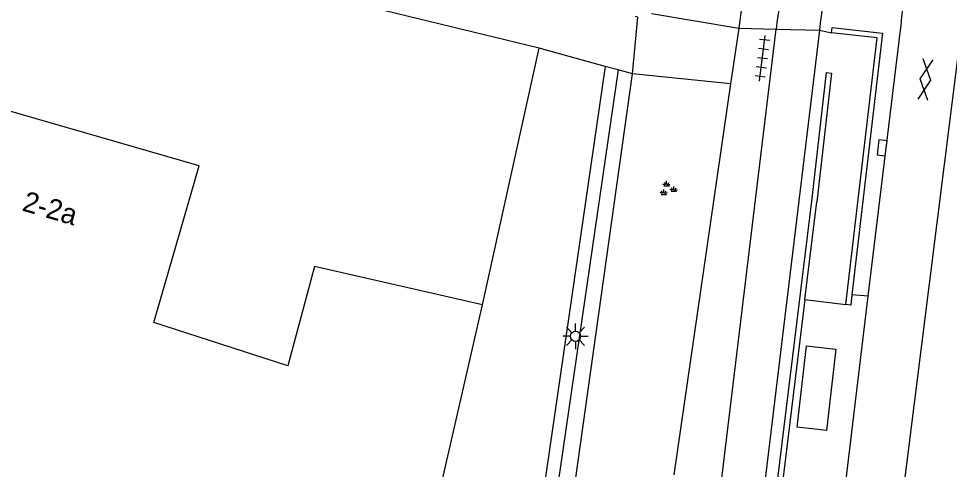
# Model space of a CAD drawing. Extents: x 131000 to 133014, y 396499 to 399001.
# Drawn here: x 131662.22 to 131707.61, y 397457.31 to 397479.31 of the extents above; entities that cross this region are included whole.
import ezdxf

# ---------------------------------------------------------------- set-up
doc = ezdxf.new("R2010")
doc.units = 0
for name, color, linetype in [('gg-afsc-hekwerk', 7, 'Continuous'), ('gg-afsc-muur', 7, 'Continuous'), ('gg-anno-huisnummerreeks BGT', 7, 'Continuous'), ('gg-bbg-abri', 7, 'Continuous'), ('gg-bbg-hoofdgebouw', 7, 'Continuous'), ('gg-knt-BGT kruinlijn', 7, 'Continuous'), ('gg-knt-trap', 7, 'Continuous'), ('gg-knt-verharding', 7, 'Continuous'), ('gg-knt-verharding nz', 7, 'Continuous'), ('gt-grn-groengrens', 7, 'Continuous'), ('gt-grn-weggrens', 7, 'Continuous'), ('gt-symb-gesloten verharding', 7, 'Continuous'), ('gt-symb-groenvak', 7, 'Continuous'), ('gt-symb-kolk', 7, 'Continuous'), ('gt-symb-lichtmast', 7, 'Continuous'), ('gt-symb-tegel verharding', 7, 'Continuous')]:
    doc.layers.add(name, color=color, linetype=linetype)

# ---------------------------------------------------------------- blocks, each defined once
blk = doc.blocks.new('gt0-GESVH1')
at = {"layer": 'gt-symb-gesloten verharding'}
for p, q in [((-0.992, -0.261), (0.008, 0.239)), ((0.008, -0.261), (-0.992, 0.239)), ((0.008, 0.239), (1.008, -0.261)), ((1.008, 0.239), (0.008, -0.261))]:
    blk.add_line(p, q, dxfattribs=at)
blk = doc.blocks.new('gt0-GRVAK')
at = {"layer": 'gt-symb-groenvak'}
for p, q in [((-0.11, 0.189), (-0.228, 0.24)), ((-0.182, 0.153), (0.088, 0.153)), ((-0.091, 0.211), (-0.156, 0.322)), ((-0.047, 0.214), (-0.047, 0.393)), ((-0.004, 0.211), (0.061, 0.322)), ((0.015, 0.189), (0.133, 0.24)), ((0.262, -0.052), (0.197, 0.059)), ((0.305, -0.049), (0.305, 0.13)), ((0.349, -0.052), (0.414, 0.059)), ((-0.245, -0.228), (-0.363, -0.177)), ((-0.318, -0.264), (-0.047, -0.264)), ((-0.226, -0.206), (-0.291, -0.095)), ((-0.183, -0.203), (-0.183, -0.024)), ((-0.139, -0.206), (-0.074, -0.095)), ((-0.12, -0.228), (-0.002, -0.177)), ((0.243, -0.074), (0.125, -0.023)), ((0.17, -0.11), (0.441, -0.11)), ((0.368, -0.074), (0.486, -0.023))]:
    blk.add_line(p, q, dxfattribs=at)
blk = doc.blocks.new('gt0-TEG1')
at = {"layer": 'gt-symb-tegel verharding'}
for p, q in [((-1.125, 0), (1.125, 0)), ((-0.9, -0.25), (-0.9, 0.25)), ((-0.45, -0.25), (-0.45, 0.25)), ((0, -0.25), (0, 0.25)), ((0.45, -0.25), (0.45, 0.25)), ((0.9, -0.25), (0.9, 0.25))]:
    blk.add_line(p, q, dxfattribs=at)
blk = doc.blocks.new('gt0-KOLK')
at = {"layer": 'gt-symb-kolk'}
blk.add_lwpolyline([(0, 0), (0.375, 0), (0.375, 0.4), (-0.375, 0.4), (-0.375, 0), (0, 0)], dxfattribs=at)
blk = doc.blocks.new('gt0-LMAST')
at = {"layer": 'gt-symb-lichtmast'}
for p, q in [((-0.005, 0.246), (-0.005, 0.621)), ((-0.182, 0.173), (-0.447, 0.438)), ((0.172, 0.173), (0.437, 0.438)), ((-0.255, -0.004), (-0.63, -0.004)), ((-0.182, -0.181), (-0.447, -0.446)), ((-0.005, -0.254), (-0.005, -0.629)), ((0.437, -0.446), (0.172, -0.181)), ((0.245, -0.004), (0.62, -0.004))]:
    blk.add_line(p, q, dxfattribs=at)
blk.add_circle((-0.005, -0.004), 0.25, dxfattribs=at)

msp = doc.modelspace()

# ---------------------------------------------------------------- linework, layer by layer
at = {"layer": 'gg-afsc-hekwerk'}
for p, q in [((131687.606, 397477.865), (131601.379, 397498.888)), ((131684.84, 397465.34), (131687.606, 397477.865)), ((131690.825, 397476.983), (131683.211, 397424.586))]:
    msp.add_line(p, q, dxfattribs=at)
at = {"layer": 'gg-afsc-muur'}
for p, q in [((131704.35, 397478.606), (131702.861, 397465.836)), ((131700.906, 397470.397), (131701.615, 397476.687)), ((131700.57, 397465.599), (131701.154, 397470.367)), ((131700.57, 397465.599), (131697.686, 397442.047))]:
    msp.add_line(p, q, dxfattribs=at)
for points in [[(131701.859, 397478.626), (131701.89, 397478.883), (131704.35, 397478.606)], [(131702.565, 397465.355), (131704.083, 397478.376), (131701.859, 397478.626)], [(131701.615, 397476.687), (131701.861, 397476.657), (131701.154, 397470.367)], [(131697.432, 397439.967), (131697.323, 397439.076), (131697.073, 397439.094), (131700.906, 397470.397)], [(131702.861, 397465.836), (131702.802, 397465.327), (131702.565, 397465.355)]]:
    msp.add_lwpolyline(points, dxfattribs=at)
at = {"layer": 'gg-bbg-abri'}
msp.add_lwpolyline([(131700.645, 397463.341), (131702.073, 397463.18), (131701.624, 397459.205), (131700.196, 397459.367), (131700.645, 397463.341)], dxfattribs=at)
at = {"layer": 'gg-bbg-hoofdgebouw'}
for points in [[(131684.84, 397465.34), (131676.64, 397467.22), (131675.34, 397462.36), (131668.81, 397464.48), (131671.02, 397472.13), (131659.01, 397475.6)], [(131659.58, 397445.87), (131665.36, 397443.07), (131665.72, 397443.81), (131667.88, 397442.79), (131667.52, 397442.06), (131667.67, 397441.98), (131666.06, 397438.69), (131674.37, 397434.76), (131675.88, 397438.09), (131676.03, 397438.03), (131681.28, 397449.86), (131680.63, 397450.18), (131681.44, 397453.86), (131682.17, 397453.7), (131684.84, 397465.34)]]:
    msp.add_lwpolyline(points, dxfattribs=at)
at = {"layer": 'gg-knt-BGT kruinlijn'}
msp.add_lwpolyline([(131684.2, 397422.997), (131685.31, 397427.8), (131692.15, 397476.62)], dxfattribs=at)
at = {"layer": 'gg-knt-trap'}
for p, q in [((131693.077, 397479.556), (131697.35, 397478.85)), ((131697.35, 397478.85), (131696.94, 397476.13)), ((131696.94, 397476.13), (131692.15, 397476.62))]:
    msp.add_line(p, q, dxfattribs=at)
msp.add_lwpolyline([(131692.15, 397476.62), (131692.42, 397479.39), (131692.286, 397479.419)], dxfattribs=at)
at = {"layer": 'gg-knt-verharding'}
for p, q in [((131699.874, 397499.29), (131697.35, 397478.85)), ((131701.274, 397478.753), (131701.859, 397478.626)), ((131703.65, 397465.775), (131705.169, 397478.22)), ((131705.169, 397478.22), (131705.204, 397478.501)), ((131690.825, 397476.983), (131687.606, 397477.865)), ((131691.457, 397476.81), (131690.825, 397476.983)), ((131692.15, 397476.62), (131691.457, 397476.81)), ((131696.94, 397476.13), (131694.178, 397457.047)), ((131703.65, 397465.775), (131702.861, 397465.836))]:
    msp.add_line(p, q, dxfattribs=at)
for points in [[(131692.822, 397424.095), (131693.176, 397429.17), (131694.457, 397439.543), (131694.976, 397444.107), (131699.162, 397478.805)], [(131701.274, 397478.753), (131695.387, 397430.11), (131695.047, 397427.005), (131695.096, 397424.385)], [(131700.568, 397440.689), (131702.202, 397453.711), (131703.65, 397465.775)]]:
    msp.add_lwpolyline(points, dxfattribs=at)
for centre, radius, start, end in [((131735.777, 397474.191), 36.905, 164.9759, 172.8183), ((131675.829, 397482.04), 29.587, 353.1302, 0.3059), ((131715.1, 397477.435), 13.889, 163.6503, 174.5557)]:
    msp.add_arc(centre, radius, start, end, dxfattribs=at)
at = {"layer": 'gg-knt-verharding nz'}
msp.add_line((131700.57, 397465.599), (131702.565, 397465.355), dxfattribs=at)
msp.add_lwpolyline([(131725.307, 397625.043), (131723.475, 397605.413), (131708.104, 397478.147), (131701.447, 397425.078)], dxfattribs=at)
at = {"layer": 'gt-grn-groengrens'}
msp.add_lwpolyline([(131691.457, 397476.81), (131683.854, 397424.493), (131683.211, 397424.586)], dxfattribs=at)
at = {"layer": 'gt-grn-weggrens'}
for p, q in [((131697.35, 397478.85), (131699.162, 397478.805)), ((131699.162, 397478.805), (131701.274, 397478.753))]:
    msp.add_line(p, q, dxfattribs=at)

# ---------------------------------------------------------------- block references
at = {"layer": 'gt-symb-gesloten verharding', "rotation": 82.93185994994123}
msp.add_blockref('gt0-GESVH1', (131706.431, 397476.335), dxfattribs=at)
at = {"layer": 'gt-symb-groenvak'}
msp.add_blockref('gt0-GRVAK', (131693.867, 397470.998), dxfattribs=at)
at = {"layer": 'gt-symb-kolk', "rotation": 83.05258934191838}
msp.add_blockref('gt0-KOLK', (131704.527, 397472.982), dxfattribs=at)
at = {"layer": 'gt-symb-lichtmast'}
msp.add_blockref('gt0-LMAST', (131689.382, 397463.812), dxfattribs=at)
at = {"layer": 'gt-symb-tegel verharding', "rotation": 82.93185994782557}
msp.add_blockref('gt0-TEG1', (131698.495, 397477.377), dxfattribs=at)

# ---------------------------------------------------------------- texts
at = {"layer": 'gg-anno-huisnummerreeks BGT'}
msp.add_text('2-2a', height=1, rotation=343.9, dxfattribs=at).set_placement((131662.335, 397469.956))

doc.saveas('drawing.dxf')
